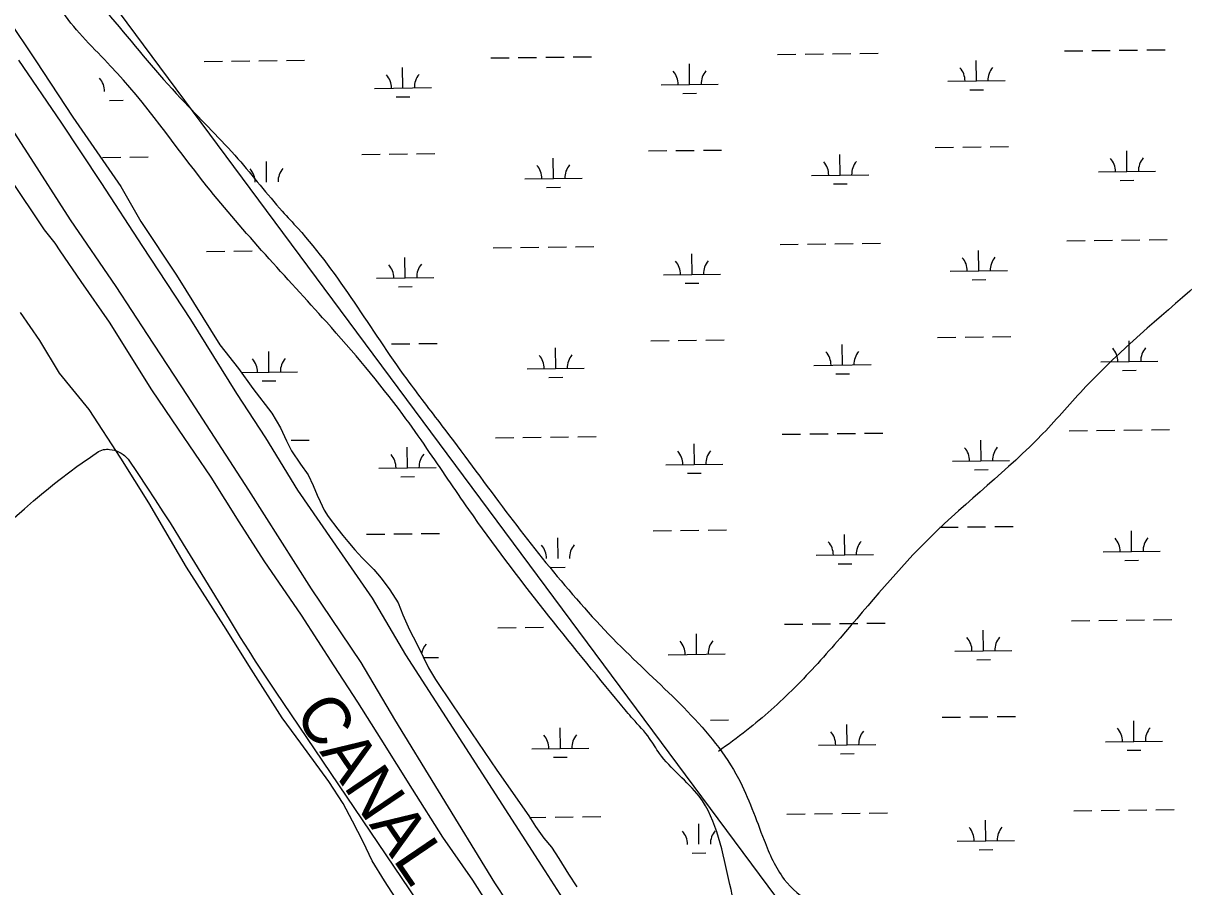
# Model space of a CAD drawing. Extents: x 3704301 to 3742427, y 506229 to 532009.
# Drawn here: x 3734945 to 3736976, y 522253 to 523765 of the extents above; entities that cross this region are included whole.
import ezdxf

# ---------------------------------------------------------------- set-up
doc = ezdxf.new("R2010")
doc.units = 0
for name, color, linetype in [('V-GRID-MAJR', 7, 'Continuous'), ('V-LEVE-TOET', 7, 'Continuous'), ('V-RIVR-IDEN', 7, 'Continuous'), ('V-SITE-VEGE', 7, 'Continuous'), ('V-TOPO-SHOR', 7, 'Continuous'), ('V-UTIL-LINE', 7, 'Continuous'), ('V-WETL-SWMP', 7, 'Continuous')]:
    doc.layers.add(name, color=color, linetype=linetype)

msp = doc.modelspace()

# ---------------------------------------------------------------- linework, layer by layer
at = {"layer": 'V-GRID-MAJR'}
msp.add_spline([(3734972.1, 511968.8), (3734896.3, 518027.3), (3734820.5, 524087.8), (3734744.7, 530148.3), (3734744.6, 530150.2)], degree=3, dxfattribs=at)
at = {"layer": 'V-LEVE-TOET'}
for points in [[(3736790.8, 520875.2), (3736706.1, 520988.2), (3736622.4, 521114), (3736493.7, 521314.5), (3736375.9, 521494.3), (3736272.2, 521652.5), (3736181.9, 521793.2), (3736087.6, 521925.6), (3736032.7, 522011.6), (3735963.1, 522117.7), (3735858.2, 522281.1), (3735714.3, 522504.5), (3735614.3, 522659.5), (3735556, 522758.3), (3735503.4, 522834.5), (3735425, 522947.4), (3735369.1, 523039.1), (3735318.4, 523116.6), (3735238.1, 523246.7), (3735153.8, 523374.4), (3735081.2, 523486.4), (3735011, 523591.9), (3734937, 523700.8)], [(3734897, 523622.2), (3734952.5, 523536.9), (3735026.9, 523421), (3735107, 523304.3), (3735161.9, 523220.3), (3735231.5, 523113.5), (3735338.9, 522947.4), (3735448.6, 522774.9), (3735535.3, 522645.9), (3735594.2, 522545.8), (3735670.9, 522420.9), (3735769.5, 522260.2), (3735855.6, 522129.3), (3735909.3, 522049.1), (3735998.5, 521915.5), (3736094.2, 521763.9), (3736185.4, 521633.4), (3736253.2, 521531.2), (3736305, 521451.7), (3736376.5, 521344.8), (3736466.7, 521201), (3736582.8, 521029.6), (3736709.8, 520837.4)]]:
    msp.add_lwpolyline(points, dxfattribs=at)
at = {"layer": 'V-SITE-VEGE'}
for points in [[(3734929, 522898.9), (3734946.9, 522915), (3734962.6, 522928.8), (3734976.6, 522940.6), (3734988.9, 522950.7), (3734999.7, 522959.4), (3735009.3, 522966.9), (3735026, 522979.6), (3735038.6, 522988.9), (3735048.1, 522995.7), (3735062.3, 523005.6), (3735076.6, 523015.2), (3735079.4, 523016.7), (3735082.2, 523017.8), (3735085.1, 523018.6), (3735087.9, 523019), (3735090.6, 523019.2), (3735093.3, 523019.2), (3735095.7, 523019), (3735100.5, 523018.4), (3735104.6, 523017.4), (3735108.1, 523016.2), (3735111.2, 523015), (3735113.8, 523013.8), (3735115.9, 523012.6), (3735119.6, 523010.3), (3735122.1, 523008.4), (3735123.8, 523006.8), (3735126.2, 523004.4), (3735128.2, 523001.8), (3735145.5, 522976.7), (3735161.3, 522953), (3735175.9, 522930.7), (3735189.3, 522909.8), (3735201.7, 522890.1), (3735224.7, 522853.1), (3735244.6, 522820.7)], [(3735244.6, 522820.7), (3735304.9, 522721.5), (3735324.5, 522689.8), (3735339.4, 522666.1), (3735350.7, 522648.4), (3735367.9, 522622), (3735385.4, 522595.7), (3735731.5, 522083.5)]]:
    msp.add_lwpolyline(points, dxfattribs=at)
at = {"layer": 'V-TOPO-SHOR'}
for points in [[(3735793.4, 522167.4), (3735731.4, 522264.6), (3735679.1, 522340.1), (3735626.1, 522423.9), (3735571.1, 522511.5), (3735530.5, 522576.1), (3735488.9, 522640), (3735431.7, 522728.8), (3735366.1, 522823.6), (3735322.6, 522892.3), (3735273.4, 522970.5), (3735216.2, 523054.5), (3735169.7, 523123.6), (3735095.5, 523241.9), (3735046.2, 523313), (3735009.4, 523367), (3735000.4, 523380.2), (3734982.2, 523403.3), (3734972.5, 523417.7), (3734929.9, 523481.2)], [(3735602.6, 522223.6), (3735577, 522263.5), (3735555.1, 522298.2), (3735539.7, 522332), (3735520.8, 522368), (3735504.4, 522398.6), (3735479.6, 522437.6), (3735430.5, 522504.6), (3735397.8, 522549.1), (3735343.4, 522634.3), (3735296, 522710.5), (3735230.3, 522813), (3735164.5, 522925.6), (3735115.4, 523003.5), (3735059.9, 523089), (3735008.1, 523152.6), (3734973.7, 523209.6), (3734940.2, 523258.6)]]:
    msp.add_lwpolyline(points, dxfattribs=at)
for points in [[(3739633.6, 526676.7), (3739538.1, 526548.8), (3739518, 526528.2), (3739493.1, 526482.1), (3739422.9, 526389.6), (3739418.8, 526313.1), (3739363.4, 526261.5), (3739352.3, 526193.3), (3739336.5, 526150.7), (3739295.5, 525980.6), (3739198.5, 525827.9), (3739114.9, 525759.5), (3739054.6, 525692.5), (3739057.7, 525640), (3738989.2, 525497.5), (3738955.6, 525450.2), (3738769.5, 525271.5), (3738709.5, 525179.1), (3738664.8, 525086.9), (3738615.2, 524984.4), (3738564.5, 524878.8), (3738515.7, 524789.7), (3738338.2, 524654.9), (3738233.7, 524526.6), (3738185.7, 524499.4), (3738021.5, 524391.6), (3737961, 524339.9), (3737915.7, 524298.6), (3737762.7, 524119.1), (3737684.5, 524056.1), (3737619.4, 523958.9), (3737584.5, 523902.5), (3737552.2, 523884.2), (3737468.7, 523789), (3737423.5, 523742.6), (3737300.4, 523598.5), (3737169.2, 523466.2), (3736998.4, 523307), (3736804.6, 523129.1), (3736729.3, 523046.7), (3736532.9, 522866.1), (3736374.2, 522688.4), (3736294.5, 522601.7), (3736210.6, 522526.8), (3736161.2, 522489.9)], [(3737061.9, 521122.8), (3736995.4, 521247.7), (3736890.1, 521350.4), (3736824.1, 521436.3), (3736744.9, 521530.7), (3736713.5, 521621.3), (3736620.4, 521693.4), (3736577.5, 521762.1), (3736516.2, 521805.2), (3736476.7, 521843.7), (3736454.7, 521873.8), (3736358.3, 521959.3), (3736313.6, 522087.2), (3736269.8, 522109.9), (3736239.2, 522131.2), (3736181.3, 522256.9), (3736127.4, 522411.5), (3736058, 522486.7), (3736041, 522512.6), (3736011.6, 522547.1), (3735989.8, 522572.9), (3735856.4, 522737.5), (3735724.7, 522913.6), (3735651.3, 523020.5), (3735609.1, 523080), (3735475.2, 523242.2), (3735265.5, 523480.8), (3735097.7, 523690.4), (3735014.3, 523784.7), (3734978.8, 523849.3), (3734696.5, 524271.2), (3734618.2, 524393.6), (3734546.6, 524491.3), (3734390.1, 524697.3), (3734317.8, 524813.7), (3734267.5, 524912.3), (3734217.2, 525021.9), (3734176.1, 525099.1), (3734087.5, 525223.5), (3734024.7, 525297.5), (3733998.1, 525335), (3733917.3, 525472.6), (3733856.8, 525565.6), (3733842.2, 525590), (3733768.4, 525701.2), (3733769.7, 525722.5), (3733820.6, 525704.7), (3733908, 525573.3), (3733960.5, 525510.9), (3734000, 525454.5), (3734114.1, 525283.8), (3734172.7, 525188.6), (3734249.5, 525083.6), (3734332.8, 524933.4), (3734363.9, 524877.5), (3734425.5, 524800.2), (3734514.2, 524659.4), (3734585.1, 524530.3), (3734633.6, 524459.9), (3734657.8, 524428.9), (3734699.5, 524370.2), (3734717.1, 524341.6), (3734747.9, 524272.9), (3734878.1, 524052.1), (3734995.5, 523901.5), (3735112.4, 523759), (3735227.4, 523626.3), (3735320.4, 523528.1), (3735398.1, 523436), (3735425.3, 523406.2), (3735615.8, 523142), (3735677.5, 523060.4), (3735783.2, 522918.7), (3735998.7, 522665.6), (3736196.4, 522442.7), (3736241.1, 522334.9), (3736276.6, 522266), (3736324.8, 522223.2), (3736355.4, 522201.9), (3736374.6, 522180.3), (3736443.1, 522112), (3736487.8, 522015.6), (3736606.7, 521845.3), (3736746.7, 521743), (3736867.6, 521558.3), (3736931.7, 521498.3), (3736980, 521442.5)]]:
    msp.add_spline(points, degree=3, dxfattribs=at)
at = {"layer": 'V-UTIL-LINE'}
msp.add_lwpolyline([(3736995.3, 521247.9), (3734939.8, 524018.3), (3733458.6, 526457.8), (3733370.4, 526607.1), (3733251.7, 526762.9), (3733134.3, 526914.5), (3733005.9, 527037.4), (3732859.2, 527165.3), (3732662.7, 527309.8), (3732469.4, 527426.5), (3732239, 527547.5), (3732086.5, 527624.9), (3727976.6, 529204.8)], dxfattribs=at)
at = {"layer": 'V-WETL-SWMP'}
for p, q in [((3734916, 523775.3), (3734966.6, 523699.5)), ((3735811.1, 523705.2), (3735843.1, 523705.6)), ((3735859.1, 523705.8), (3735891.1, 523706.1)), ((3735907.1, 523706.3), (3735939.1, 523706.7)), ((3736265, 523710.7), (3736297, 523711.1)), ((3736313, 523711.3), (3736345, 523711.7)), ((3736361, 523711.9), (3736393, 523712.3)), ((3736409, 523712.5), (3736441, 523712.9)), ((3736766.9, 523716.8), (3736798.9, 523717.2)), ((3736814.9, 523717.4), (3736846.9, 523717.8)), ((3736862.9, 523718), (3736894.9, 523718.4)), ((3736910.9, 523718.6), (3736942.9, 523719)), ((3734966.6, 523699.5), (3735031.6, 523601.1)), ((3735261.3, 523698.4), (3735293.3, 523698.8)), ((3735309.2, 523699), (3735341.2, 523699.4)), ((3735357.2, 523699.6), (3735389.2, 523700)), ((3735405.2, 523700.2), (3735437.2, 523700.6)), ((3735609.2, 523652), (3735608.7, 523688)), ((3735763.1, 523704.6), (3735795.1, 523705)), ((3736111, 523658.1), (3736110.6, 523694.1)), ((3736612.9, 523664.2), (3736612.5, 523700.2)), ((3735559.2, 523651.3), (3735659.2, 523652.6)), ((3736061, 523657.5), (3736161, 523658.7)), ((3736562.9, 523663.6), (3736662.9, 523664.8)), ((3736601.1, 523648.6), (3736625.1, 523648.9)), ((3735095.5, 523630.2), (3735119.5, 523630.5)), ((3735597.4, 523636.4), (3735621.4, 523636.7)), ((3736099.2, 523642.5), (3736123.2, 523642.8)), ((3735031.6, 523601.1), (3735115.8, 523479.5)), ((3736135, 523542.9), (3736167, 523543.3)), ((3736540.9, 523547.9), (3736572.9, 523548.3)), ((3736588.9, 523548.5), (3736620.9, 523548.9)), ((3736636.9, 523549.1), (3736668.9, 523549.5)), ((3735083.3, 523530.1), (3735115.3, 523530.5)), ((3735131.3, 523530.7), (3735163.3, 523531.1)), ((3735370.7, 523487.2), (3735370.2, 523523.2)), ((3735537.2, 523535.6), (3735569.2, 523536)), ((3735585.2, 523536.2), (3735617.2, 523536.6)), ((3735633.2, 523536.8), (3735665.2, 523537.2)), ((3735872.6, 523493.3), (3735872.1, 523529.3)), ((3736039, 523541.8), (3736071, 523542.2)), ((3736087, 523542.4), (3736119, 523542.7)), ((3736374.4, 523499.4), (3736374, 523535.4)), ((3736876.3, 523505.6), (3736875.9, 523541.6)), ((3736826.3, 523505), (3736926.3, 523506.2)), ((3735822.6, 523492.7), (3735922.6, 523493.9)), ((3736324.4, 523498.8), (3736424.4, 523500)), ((3736362.6, 523483.9), (3736386.6, 523484.1)), ((3736864.5, 523490), (3736888.5, 523490.3)), ((3735115.8, 523479.5), (3735150.5, 523418.1)), ((3735860.7, 523477.7), (3735884.7, 523478)), ((3735150.5, 523418.1), (3735212.9, 523324)), ((3736770.9, 523384.2), (3736802.9, 523384.6)), ((3736818.9, 523384.8), (3736850.9, 523385.2)), ((3736866.9, 523385.4), (3736898.9, 523385.8)), ((3736914.9, 523386), (3736946.9, 523386.3)), ((3735265.3, 523365.8), (3735297.3, 523366.2)), ((3735313.3, 523366.4), (3735345.3, 523366.8)), ((3735767.2, 523371.9), (3735799.2, 523372.3)), ((3735815.2, 523372.5), (3735847.2, 523372.9)), ((3735863.2, 523373.1), (3735895.2, 523373.5)), ((3735911.2, 523373.7), (3735943.2, 523374.1)), ((3736115.1, 523325.4), (3736114.7, 523361.4)), ((3736269.1, 523378.1), (3736301.1, 523378.5)), ((3736317.1, 523378.6), (3736349.1, 523379)), ((3736365.1, 523379.2), (3736397, 523379.6)), ((3736413, 523379.8), (3736445, 523380.2)), ((3736617, 523331.6), (3736616.5, 523367.6)), ((3735613.2, 523319.3), (3735612.8, 523355.3)), ((3735212.9, 523324), (3735288.9, 523202.4)), ((3735563.2, 523318.7), (3735663.2, 523319.9)), ((3736065.1, 523324.8), (3736165.1, 523326)), ((3736567, 523331), (3736667, 523332.2)), ((3735601.4, 523303.7), (3735625.4, 523304)), ((3736103.3, 523309.9), (3736127.3, 523310.2)), ((3736605.2, 523316), (3736629.2, 523316.3)), ((3735288.9, 523202.4), (3735321.6, 523160.5)), ((3735589.2, 523203.6), (3735621.2, 523204)), ((3735637.2, 523204.2), (3735669.2, 523204.5)), ((3736043.1, 523209.1), (3736075.1, 523209.5)), ((3736091.1, 523209.7), (3736123.1, 523210.1)), ((3736139.1, 523210.3), (3736171.1, 523210.7)), ((3736378.5, 523166.8), (3736378.1, 523202.8)), ((3736545, 523215.2), (3736577, 523215.6)), ((3736593, 523215.8), (3736625, 523216.2)), ((3736641, 523216.4), (3736673, 523216.8)), ((3736880.4, 523172.9), (3736879.9, 523208.9)), ((3735374.8, 523154.5), (3735374.3, 523190.5)), ((3735876.6, 523160.6), (3735876.2, 523196.6)), ((3735321.6, 523160.5), (3735346.7, 523125.9)), ((3735826.6, 523160), (3735926.6, 523161.3)), ((3736328.5, 523166.2), (3736428.5, 523167.4)), ((3736830.4, 523172.3), (3736930.4, 523173.5)), ((3736868.6, 523157.3), (3736892.5, 523157.6)), ((3735326.3, 523153.9), (3735424.7, 523155.1)), ((3735362.9, 523138.9), (3735386.9, 523139.2)), ((3735864.8, 523145.1), (3735888.8, 523145.4)), ((3736366.7, 523151.2), (3736390.7, 523151.5)), ((3735346.7, 523125.9), (3735379.6, 523082.5)), ((3735379.6, 523082.5), (3735395.1, 523056.9)), ((3735395.1, 523056.9), (3735405.4, 523033.8)), ((3735771.3, 523039.3), (3735803.2, 523039.7)), ((3735819.2, 523039.9), (3735851.2, 523040.3)), ((3735867.2, 523040.5), (3735899.2, 523040.8)), ((3735915.2, 523041), (3735947.2, 523041.4)), ((3736273.1, 523045.4), (3736305.1, 523045.8)), ((3736321.1, 523046), (3736353.1, 523046.4)), ((3736369.1, 523046.6), (3736401.1, 523047)), ((3736417.1, 523047.2), (3736449.1, 523047.6)), ((3736775, 523051.5), (3736807, 523051.9)), ((3736823, 523052.1), (3736855, 523052.5)), ((3736871, 523052.7), (3736903, 523053.1)), ((3736919, 523053.3), (3736951, 523053.7)), ((3735405.4, 523033.8), (3735414.2, 523016.5)), ((3735413.4, 523034.9), (3735445.4, 523035.3)), ((3735414.2, 523016.5), (3735430.2, 522993.4)), ((3735617.3, 522986.7), (3735616.9, 523022.7)), ((3736119.2, 522992.8), (3736118.7, 523028.8)), ((3736621, 522998.9), (3736620.6, 523034.9)), ((3736571, 522998.3), (3736671, 522999.5)), ((3735430.2, 522993.4), (3735443.2, 522974.2)), ((3735567.3, 522986), (3735667.3, 522987.3)), ((3736069.2, 522992.2), (3736169.2, 522993.4)), ((3736107.4, 522977.2), (3736131.3, 522977.5)), ((3736609.2, 522983.3), (3736633.2, 522983.6)), ((3735443.2, 522974.2), (3735452.4, 522955.5)), ((3735452.4, 522955.5), (3735459.1, 522938.7)), ((3735605.5, 522971.1), (3735629.5, 522971.4)), ((3735459.1, 522938.7), (3735464.1, 522927.6)), ((3735464.1, 522927.6), (3735471.6, 522912.7)), ((3735471.6, 522912.7), (3735478.2, 522901.6)), ((3735478.2, 522901.6), (3735495.5, 522879.2)), ((3735495.5, 522879.2), (3735503.8, 522868.2)), ((3736047.2, 522876.5), (3736079.2, 522876.9)), ((3736095.2, 522877.1), (3736127.2, 522877.4)), ((3736143.2, 522877.6), (3736175.2, 522878)), ((3736549, 522882.6), (3736581, 522883)), ((3736597, 522883.2), (3736629, 522883.6)), ((3736645, 522883.8), (3736677, 522884.2)), ((3736884.4, 522840.3), (3736884, 522876.3)), ((3735503.8, 522868.2), (3735512.6, 522857.7)), ((3735512.6, 522857.7), (3735524.9, 522843.1)), ((3735545.3, 522870.3), (3735577.3, 522870.7)), ((3735593.3, 522870.9), (3735625.3, 522871.3)), ((3735641.3, 522871.5), (3735673.3, 522871.9)), ((3735880.7, 522828), (3735880.2, 522864)), ((3736382.6, 522834.1), (3736382.1, 522870.1)), ((3735524.9, 522843.1), (3735537.8, 522829.2)), ((3736332.6, 522833.5), (3736432.6, 522834.7)), ((3736834.4, 522839.7), (3736934.4, 522840.9)), ((3735537.8, 522829.2), (3735545.5, 522821.3)), ((3735545.5, 522821.3), (3735558.4, 522808.6)), ((3735868.9, 522812.4), (3735892.9, 522812.7)), ((3736370.7, 522818.6), (3736394.7, 522818.8)), ((3736872.6, 522824.7), (3736896.6, 522825)), ((3735558.4, 522808.6), (3735571.4, 522793.7)), ((3735571.4, 522793.7), (3735586.4, 522772.8)), ((3735586.4, 522772.8), (3735600.6, 522750.2)), ((3735600.6, 522750.2), (3735609.3, 522729.4)), ((3735609.3, 522729.4), (3735620.9, 522702.8)), ((3736277.2, 522712.8), (3736309.2, 522713.2)), ((3736325.2, 522713.3), (3736357.2, 522713.7)), ((3736373.2, 522713.9), (3736405.2, 522714.3)), ((3736421.2, 522714.5), (3736453.2, 522714.9)), ((3736779.1, 522718.9), (3736811.1, 522719.3)), ((3736827.1, 522719.5), (3736859.1, 522719.9)), ((3736875.1, 522720.1), (3736907, 522720.5)), ((3736923, 522720.7), (3736955, 522721)), ((3735620.9, 522702.8), (3735633.6, 522678.2)), ((3735775.3, 522706.6), (3735807.3, 522707)), ((3735823.3, 522707.2), (3735855.3, 522707.6)), ((3736123.2, 522660.1), (3736122.8, 522696.1)), ((3736625.1, 522666.3), (3736624.7, 522702.3)), ((3735633.6, 522678.2), (3735644.8, 522655.5)), ((3735644.8, 522655.5), (3735654, 522636.3)), ((3735645.4, 522654.3), (3735671.4, 522654.6)), ((3736073.2, 522659.5), (3736173.2, 522660.7)), ((3736575.1, 522665.7), (3736675.1, 522666.9)), ((3736613.3, 522650.7), (3736637.3, 522651)), ((3735654, 522636.3), (3735666.5, 522616.1)), ((3735666.5, 522616.1), (3735696.1, 522571.7)), ((3735696.1, 522571.7), (3735773.3, 522457.5)), ((3736553.1, 522549.9), (3736585.1, 522550.3)), ((3736601.1, 522550.5), (3736633.1, 522550.9)), ((3736649.1, 522551.1), (3736681.1, 522551.5)), ((3735884.7, 522495.3), (3735884.3, 522531.3)), ((3736147.2, 522545), (3736179.2, 522545.4)), ((3736386.6, 522501.5), (3736386.2, 522537.5)), ((3736888.5, 522507.6), (3736888.1, 522543.6)), ((3736838.5, 522507), (3736938.5, 522508.2)), ((3735834.8, 522494.7), (3735934.7, 522496)), ((3736336.6, 522500.9), (3736436.6, 522502.1)), ((3736876.7, 522492), (3736900.7, 522492.3)), ((3735872.9, 522479.8), (3735896.9, 522480.1)), ((3736374.8, 522485.9), (3736398.8, 522486.2)), ((3735773.3, 522457.5), (3735829.3, 522377.4)), ((3736783.1, 522386.2), (3736815.1, 522386.6)), ((3736831.1, 522386.8), (3736863.1, 522387.2)), ((3736879.1, 522387.4), (3736911.1, 522387.8)), ((3736927.1, 522388), (3736959.1, 522388.4)), ((3735829.3, 522377.4), (3735841.1, 522358.6)), ((3735831, 522374.6), (3735859.4, 522375)), ((3735875.4, 522375.2), (3735907.4, 522375.5)), ((3735923.4, 522375.7), (3735955.4, 522376.1)), ((3736281.3, 522380.1), (3736313.2, 522380.5)), ((3736329.2, 522380.7), (3736361.2, 522381.1)), ((3736377.2, 522381.3), (3736409.2, 522381.7)), ((3736425.2, 522381.9), (3736457.2, 522382.3)), ((3736629.2, 522333.6), (3736628.7, 522369.6)), ((3735841.1, 522358.6), (3735855.8, 522338.1)), ((3736127.3, 522327.5), (3736126.9, 522363.5)), ((3735855.8, 522338.1), (3735869.1, 522322.3)), ((3736579.2, 522333), (3736679.2, 522334.2)), ((3735869.1, 522322.3), (3735882, 522302.4)), ((3736115.5, 522311.9), (3736139.5, 522312.2)), ((3736617.4, 522318), (3736641.3, 522318.3)), ((3735882, 522302.4), (3735898.7, 522275.1)), ((3735898.7, 522275.1), (3735913.8, 522253))]:
    msp.add_line(p, q, dxfattribs=at)
for centre, start, end in [((3736557.7, 523664), 359.9282, 41.4719), ((3736668.1, 523665.4), 139.9282, 181.4719), ((3735052, 523645.6), 359.9282, 41.4719), ((3735553.9, 523651.8), 359.9282, 41.4719), ((3735664.4, 523653.1), 139.9282, 181.4719), ((3736055.8, 523657.9), 359.9282, 41.4719), ((3736166.3, 523659.2), 139.9282, 181.4719), ((3736429.7, 523500.6), 139.9282, 181.4719), ((3736821.1, 523505.4), 359.9282, 41.4719), ((3736931.5, 523506.7), 139.9282, 181.4719), ((3735315.4, 523487), 359.9282, 41.4719), ((3735425.9, 523488.3), 139.9282, 181.4719), ((3735817.3, 523493.1), 359.9282, 41.4719), ((3735927.8, 523494.4), 139.9282, 181.4719), ((3736319.2, 523499.2), 359.9282, 41.4719), ((3735558, 523319.1), 359.9282, 41.4719), ((3735668.5, 523320.5), 139.9282, 181.4719), ((3736059.9, 523325.2), 359.9282, 41.4719), ((3736170.3, 523326.6), 139.9282, 181.4719), ((3736561.7, 523331.4), 359.9282, 41.4719), ((3736672.2, 523332.7), 139.9282, 181.4719), ((3735319.5, 523154.3), 359.9282, 41.4719), ((3735430, 523155.7), 139.9282, 181.4719), ((3735821.4, 523160.4), 359.9282, 41.4719), ((3735931.9, 523161.8), 139.9282, 181.4719), ((3736323.2, 523166.6), 359.9282, 41.4719), ((3736433.7, 523167.9), 139.9282, 181.4719), ((3736825.1, 523172.7), 359.9282, 41.4719), ((3736935.6, 523174.1), 139.9282, 181.4719), ((3736063.9, 522992.6), 359.9282, 41.4719), ((3736174.4, 522993.9), 139.9282, 181.4719), ((3736565.8, 522998.7), 359.9282, 41.4719), ((3736676.3, 523000.1), 139.9282, 181.4719), ((3735562, 522986.5), 359.9282, 41.4719), ((3735672.5, 522987.8), 139.9282, 181.4719), ((3736327.3, 522833.9), 359.9282, 41.4719), ((3736437.8, 522835.3), 139.9282, 181.4719), ((3736829.2, 522840.1), 359.9282, 41.4719), ((3736939.7, 522841.4), 139.9282, 181.4719), ((3735825.4, 522827.8), 359.9282, 41.4719), ((3735935.9, 522829.1), 139.9282, 181.4719), ((3736680.3, 522667.4), 139.9282, 181.4719), ((3735676.6, 522655.2), 139.9282, 169.787), ((3736068, 522659.9), 359.9282, 41.4719), ((3736178.5, 522661.3), 139.9282, 181.4719), ((3736569.9, 522666.1), 359.9282, 41.4719), ((3736833.2, 522507.4), 359.9282, 41.4719), ((3736943.7, 522508.8), 139.9282, 181.4719), ((3735829.5, 522495.1), 359.9282, 41.4719), ((3735940, 522496.5), 139.9282, 181.4719), ((3736331.4, 522501.3), 359.9282, 41.4719), ((3736441.9, 522502.6), 139.9282, 181.4719), ((3736072, 522327.3), 359.9282, 41.4719), ((3736182.5, 522328.6), 139.9282, 181.4719), ((3736573.9, 522333.4), 359.9282, 41.4719), ((3736684.4, 522334.8), 139.9282, 181.4719)]:
    msp.add_arc(centre, 35.2, start, end, dxfattribs=at)

# ---------------------------------------------------------------- texts
at = {"layer": 'V-RIVR-IDEN'}
msp.add_text('CANAL', height=83, rotation=304.1599, dxfattribs=at).set_placement((3735417.4, 522555.9))

doc.saveas('drawing.dxf')
